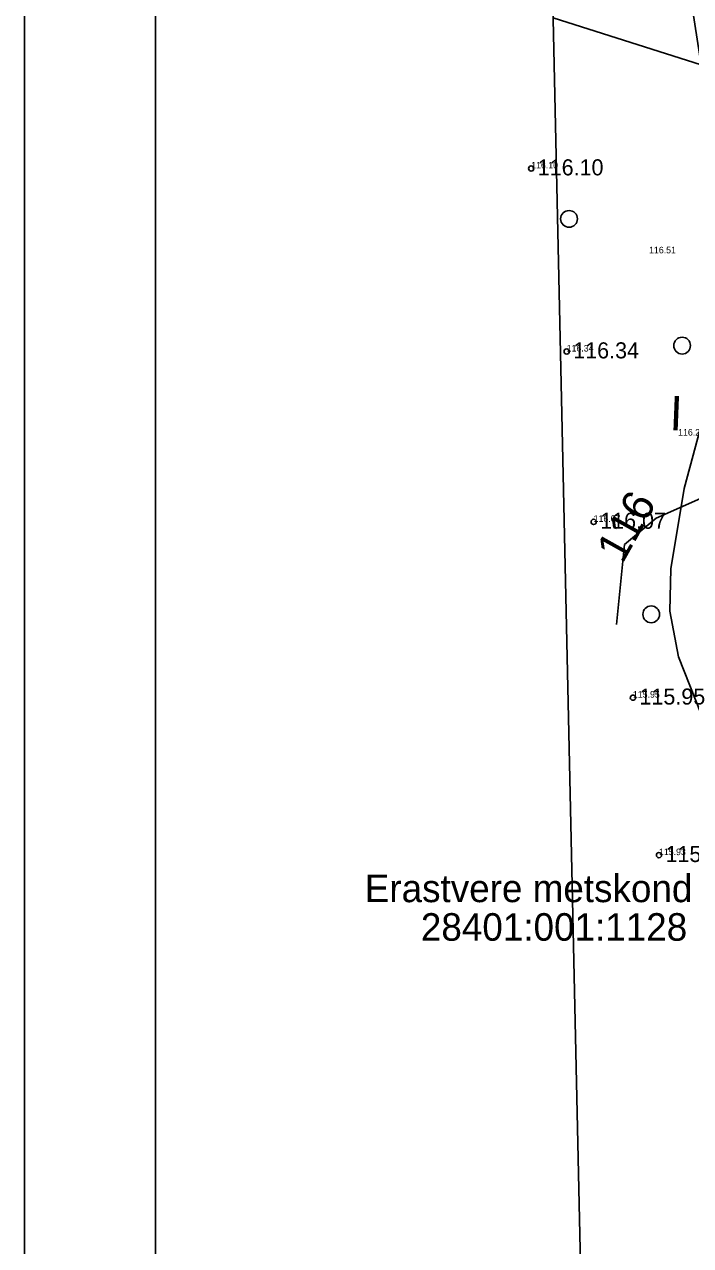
# Model space of a CAD drawing. Extents: x 662249 to 665480, y 6426254 to 6428735.
# Drawn here: x 662249.4 to 662351, y 6428174.7 to 6428360.9 of the extents above; entities that cross this region are included whole.
import ezdxf

# ---------------------------------------------------------------- set-up
doc = ezdxf.new("R2010")
doc.units = 0
for name, color, linetype in [('GEOLPUNKT', 7, 'Continuous'), ('HALJASTUS', 7, 'Continuous'), ('HORISONTAAL', 7, 'Continuous'), ('kataster', 7, 'Continuous'), ('KITSENDUSED', 7, 'Continuous'), ('KORGUS-EH2000', 7, 'Continuous'), ('MAAMUDEL-EH2000', 7, 'Continuous'), ('MOOTPIIR', 7, 'Continuous'), ('PLOKK', 7, 'Continuous'), ('TÄIDE', 7, 'Continuous'), ('VORMISTUS', 7, 'Continuous')]:
    doc.layers.add(name, color=color, linetype=linetype)

msp = doc.modelspace()

# ---------------------------------------------------------------- linework, layer by layer
at = {"layer": 'HALJASTUS'}
for centre in [(662332.46, 6428331.28), (662349.69, 6428311.96), (662344.99, 6428270.98)]:
    msp.add_circle(centre, 1.28, dxfattribs=at)
at = {"layer": 'HORISONTAAL'}
msp.add_lwpolyline([(662363.32, 6428291.81), (662357.99, 6428291.09), (662345.76, 6428285.63), (662340.9, 6428281.63), (662339.7, 6428269.44)], dxfattribs=at)
at = {"layer": 'KITSENDUSED'}
msp.add_lwpolyline([(662325.57, 6428566.11), (662330.9, 6428565.86), (662329.4, 6428493.18), (662331.05, 6428493.18), (662352.62, 6428354.76), (662330.05, 6428361.93)], dxfattribs=at)
at = {"layer": 'KORGUS-EH2000'}
for centre in [(662326.69, 6428338.97), (662332.1, 6428311.06), (662336.21, 6428285.08), (662342.2, 6428258.27), (662346.17, 6428234.26)]:
    msp.add_circle(centre, 0.4, dxfattribs=at)
at = {"layer": 'MOOTPIIR'}
msp.add_lwpolyline([(662323.64, 6428653.68), (662820.99, 6428624.05), (663000, 6428592), (663088.34, 6428517.37), (663059.39, 6428333.69), (663057.95, 6428235.42), (662335.85, 6428097.66)], close=True, dxfattribs=at)
at = {"layer": 'PLOKK'}
msp.add_lwpolyline([(662369.67, 6428332.87), (662368.19, 6428330.88), (662361.08, 6428317.64), (662352.97, 6428301.09), (662349.99, 6428290.16), (662348, 6428277.92), (662347.84, 6428271.46), (662349.16, 6428264.51), (662353.46, 6428253.59), (662359.26, 6428242.33), (662362.9, 6428235.71), (662365.88, 6428231.24), (662374.48, 6428219.99), (662389.71, 6428206.09), (662394.99, 6428203.07)], dxfattribs=at)
at = {"layer": 'TÄIDE'}
msp.add_lwpolyline([(662330.05, 6428361.93), (662352.62, 6428354.76), (662331.05, 6428493.18), (662329.4, 6428493.18), (662330.9, 6428565.86), (662325.57, 6428566.11)], dxfattribs=at)
at = {"layer": 'VORMISTUS'}
for points in [[(662249.44, 6427894.7), (662249.44, 6428734.7), (663437.44, 6428734.7), (663437.44, 6427894.7)], [(662269.44, 6427914.7), (662269.44, 6428714.7), (663417.44, 6428714.7), (663417.44, 6427914.7)]]:
    msp.add_lwpolyline(points, close=True, dxfattribs=at)

# ---------------------------------------------------------------- texts
at = {"layer": 'GEOLPUNKT'}
msp.add_text('I', height=5.25, rotation=357.7408, dxfattribs=at).set_placement((662347.72, 6428299.08))
at = {"layer": 'HORISONTAAL'}
msp.add_text('116', height=4.8, rotation=60.757, dxfattribs=at).set_placement((662340.62, 6428278.61))
at = {"layer": 'kataster'}
for s, p in [('Erastvere metskond 51', (662301.32, 6428227.09)), ('28401:001:1128', (662309.87, 6428221.21))]:
    msp.add_text(s, height=4.2, dxfattribs=at).set_placement(p)
at = {"layer": 'KORGUS-EH2000'}
for s, p in [('116.10', (662327.69, 6428337.92)), ('116.34', (662333.1, 6428310.01)), ('116.07', (662337.21, 6428284.03)), ('115.95', (662343.2, 6428257.22)), ('115.93', (662347.17, 6428233.21))]:
    msp.add_text(s, height=2.45, dxfattribs=at).set_placement(p)
at = {"layer": 'MAAMUDEL-EH2000'}
for s, p in [('116.10', (662326.69, 6428338.97)), ('116.51', (662344.66, 6428326.03)), ('116.34', (662332.1, 6428311.06)), ('116.21', (662349.09, 6428298.24)), ('116.07', (662336.21, 6428285.08)), ('115.95', (662342.2, 6428258.27)), ('115.93', (662346.17, 6428234.26))]:
    msp.add_text(s, height=1, dxfattribs=at).set_placement(p)

doc.saveas('drawing.dxf')
